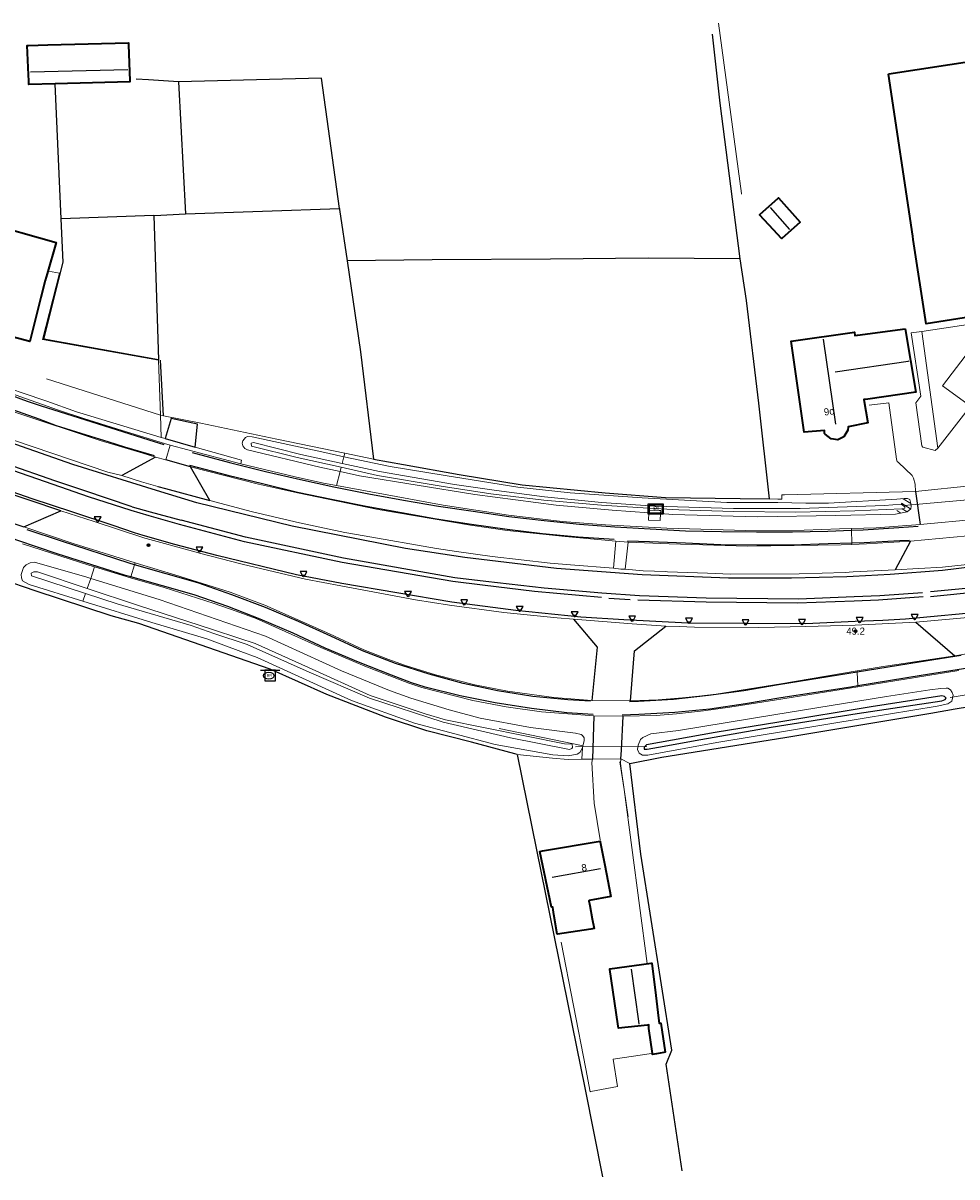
# Model space of a CAD drawing. Header units: metres. Extents: x 169249 to 194689, y 406250 to 412203.
# Tile 401 of 442: x 191792 to 191923, y 411693 to 411855. Entities that reach past the tile are written whole.
import ezdxf
from ezdxf.enums import TextEntityAlignment as Align

# ---------------------------------------------------------------- set-up
doc = ezdxf.new("R2010")
doc.units = ezdxf.units.M
doc.linetypes.add('BGT_NLCS_N264$0$AM-AS', pattern=[16, 10, -2, 2, -2])
doc.layers.get('0').update_dxf_attribs({"linetype": 'CONTINUOUS'})
for name, color, linetype, lineweight in [('BGT_NLCS_N264$0$B-WE-AM-AS_KUNSTWERK_DUIKER-GV', 252, 'BGT_NLCS_N264$0$AM-AS', 18), ('BGT_NLCS_N264$0$B-WE-IE-TERREINAFSCHEIDING_KUNSTMATIG_HEKWERK-G', 252, 'BGT_NLCS_N264$0$IE-TERREINAFSCHEIDING-KUNSTMATIG', 18), ('BGT_NLCS_N264$0$B-WE-IE-TERREINAFSCHEIDING_KUNSTMATIG_MUUR-G', 252, 'BGT_NLCS_N264$0$IE-TERREINAFSCHEIDING-KUNSTMATIG-DICHT', 18), ('BGT_NLCS_N264$0$B-WE-OG-TOPOGRAFIE_BEBOUWING-G', 252, 'CONTINUOUS', 35), ('BGT_NLCS_N264$0$B-WE-OG-TOPOGRAFIE_TERREIN_AGRARISCH-GV', 252, 'CONTINUOUS', 18), ('BGT_NLCS_N264$0$B-WE-OG-TOPOGRAFIE_TERREIN_ONBEGROEID-GV', 252, 'CONTINUOUS', 18), ('BGT_NLCS_N264$0$B-WE-OG-TOPOGRAFIE_WATER-GV', 252, 'CONTINUOUS', 18), ('BGT_NLCS_N264$0$B-WE-OG-TOPOGRAFIE_WEG_BERM-GV', 252, 'CONTINUOUS', 18), ('BGT_NLCS_N264$0$B-WE-OG-TOPOGRAFIE_WEG_RIJWEG-GV', 252, 'CONTINUOUS', 18), ('BGT_NLCS_N264$0$B-WE-OG-TOPOGRAFIE_WEG_RIJWIELPAD-GV', 252, 'CONTINUOUS', 18), ('BGT_NLCS_N264$0$B-WE-OG-TOPOGRAFIE_WEG_VERHARD-G', 252, 'CONTINUOUS', 18), ('BGT_NLCS_N264$0$B-WE-VW-VERKEERSTEKEN_BORD-S', 252, 'CONTINUOUS', 25), ('X-XX-AL-REFERENTIE-G', 7, 'CONTINUOUS', 18)]:
    doc.layers.add(name, color=color, linetype=linetype, lineweight=lineweight)
for name, color, linetype in [('BGT_NLCS_N264$0$B-WE-IE-MEUBILAIR_WEGMEUBILAIR-S', 252, 'CONTINUOUS'), ('BGT_NLCS_N264$0$B-WE-IE-TERREINAFSCHEIDING_KUNSTMATIG_HEKWERK_RASTER-G', 252, 'CONTINUOUS'), ('BGT_NLCS_N264$0$B-WE-KG-KADASTRAAL_NOK-G', 252, 'CONTINUOUS'), ('BGT_NLCS_N264$0$B-WE-KL-WATER_BRANDLEIDING_PUT-S', 252, 'CONTINUOUS'), ('BGT_NLCS_N264$0$B-WE-OG-TOPOGRAFIE_WATER_SLOOT-GV', 252, 'CONTINUOUS'), ('BGT_NLCS_N264$0$B-WE-OG-TOPOGRAFIE_WEG_INRIT-GV', 252, 'CONTINUOUS'), ('BGT_NLCS_N264$0$B-WE-VW-MARKERING-G', 252, 'CONTINUOUS'), ('BGT_NLCS_N264$0$Label_Nummeraanduidingreeks', 252, 'CONTINUOUS'), ('BGT_NLCS_N264$0$Label_Puntobject', 252, 'CONTINUOUS'), ('BGT_NLCS_N264$0$Taludsymbool_Oever', 252, 'CONTINUOUS')]:
    doc.layers.add(name, color=color, linetype=linetype)
doc.styles.add('BGT_NLCS_N264$0$NLCS-ISO', font='NLCS-ISO.ttf')
doc.styles.add('BGT_NLCS_N264$0$STANDARD', font='txt')
doc.linetypes.add('BGT_NLCS_N264$0$IE-TERREINAFSCHEIDING-KUNSTMATIG', pattern='A,4,[82,NLCS.SHX,S=0.75,R=90,X=0,Y=0],4,-2', length=10)
doc.linetypes.add('BGT_NLCS_N264$0$IE-TERREINAFSCHEIDING-KUNSTMATIG-DICHT', pattern='A,8,-1,[82,NLCS.SHX,S=0.75,R=90,X=0,Y=0],-1', length=10)

# ---------------------------------------------------------------- blocks, each defined once
blk = doc.blocks.new('BGT_NLCS_N264$0$SVW-VERKEERSTEKEN_BORD_ANWB-SO')
blk.add_line((-1.375, 0), (1.375, 0))
at = {"flags": 128}
blk.add_lwpolyline([(-0.75, 0), (-0.75, -1.5), (0.75, -1.5), (0.75, 0)], close=True, dxfattribs=at)
blk = doc.blocks.new('BGT_NLCS_N264$0$SRI-TERREINKAST-SO')
at = {"ltscale": 0.1}
h = blk.add_hatch(color=256, dxfattribs=at)
h.paths.add_polyline_path([(1.16, 0.64), (-1.01, 0.64), (-1.01, -0.71), (1.16, -0.71)])
h.paths.add_polyline_path([(1.01, 0.49), (-0.86, 0.49), (-0.86, -0.56), (1.01, -0.56)], flags=16)
at = {"flags": 128}
for points in [[(1.16, 0.64), (-1.01, 0.64), (-1.01, -0.71), (1.16, -0.71)], [(1.01, 0.49), (-0.86, 0.49), (-0.86, -0.56), (1.01, -0.56)]]:
    blk.add_lwpolyline(points, close=True, dxfattribs=at)
at = {"style": 'BGT_NLCS_N264$0$NLCS-ISO'}
blk.add_text('RI', height=0.6, dxfattribs=at).set_placement((-0.26, -0.29))
blk = doc.blocks.new('BGT_NLCS_N264$0$SIE-WEG_STRAATPOT_BRANDKRAAN-SO')
blk.add_ellipse((0, 0), major_axis=(-0.729, 0), ratio=0.685994)
at = {"style": 'BGT_NLCS_N264$0$NLCS-ISO'}
blk.add_text('BR', height=0.4, dxfattribs=at).set_placement((-0.3, -0.15))
blk = doc.blocks.new('BGT_NLCS_N264$0$SIE-WEG_SCHIJNWERPER-SO')
at = {"ltscale": 0.5, "flags": 128}
blk.add_lwpolyline([(-0.48, 0.61), (-0.21, 0.12), (0.21, 0.12), (0.48, 0.61)], close=True, dxfattribs=at)
at = {"ltscale": 0.5}
blk.add_circle((0, 0), 0.125, dxfattribs=at)
blk = doc.blocks.new('BGT_NLCS_N264$0$SIE-WEG_PAAL_ALGEMEEN_TYPE_02-SO')
at = {"ltscale": 0.5}
h = blk.add_hatch(color=256, dxfattribs=at)
h.paths.add_polyline_path([(0, 0), (0.1875, 0, 0.41421356), (0, 0.1875)])
h.paths.add_polyline_path([(0, -0.1875), (0, 0), (-0.1875, 0, 0.41421356)])
for p, q in [((-0.1875, 0), (0.1875, 0)), ((0, -0.1875), (0, 0.1875))]:
    blk.add_line(p, q, dxfattribs=at)
blk.add_circle((0, 0), 0.1875, dxfattribs=at)
blk = doc.blocks.new('BGT_NLCS_N264$0$BGT_NLCS_N264_ACAD_1_FMEBLOCK2')
at = {"layer": 'BGT_NLCS_N264$0$Taludsymbool_Oever', "color": 7, "lineweight": 18}
for p, q in [((0.96, -0.4, 12.39), (-0.32, 0.4, 12.39)), ((0.98, 0.33, 12.39), (-0.1, 1.01, 12.39)), ((-0.43, -1.01, 12.39), (-0.98, -0.66, 12.39)), ((0.46, -0.83, 12.39), (-0.24, -0.39, 12.39))]:
    blk.add_line(p, q, dxfattribs=at)
blk = doc.blocks.new('BGT_NLCS_N264$0$BGT_NLCS_N264_ACAD_1_FMEBLOCK9')
at = {"layer": 'BGT_NLCS_N264$0$Taludsymbool_Oever', "color": 7, "lineweight": 18}
blk.add_line((5.88, -1.21, 12.74), (-5.88, 1.21, 12.74), dxfattribs=at)
blk = doc.blocks.new('BGT_NLCS_N264')
at = {"layer": 'BGT_NLCS_N264$0$B-WE-AM-AS_KUNSTWERK_DUIKER-GV'}
for p, q in [((191915.32, 411787.3, 11.74), (191926.41, 411788.26, 11.75)), ((191931.62, 411761.94, 12), (191921.03, 411760.27, 11.97)), ((191879.19, 411753.47, 11.68), (191869, 411753.46, 11.67))]:
    blk.add_line(p, q, dxfattribs=at)
at = {"layer": 'BGT_NLCS_N264$0$B-WE-IE-TERREINAFSCHEIDING_KUNSTMATIG_HEKWERK-G'}
blk.add_line((191840.84, 411793.81, 12.51), (191836.81, 411794.65, 12.43), dxfattribs=at)
for points in [[(191892.48, 411830.99, 12.67), (191892.47, 411831.07, 12.67), (191889.26, 411854.97, 12.65)], [(191836.81, 411794.65, 12.43), (191827.27, 411796.62, 12.47), (191816.63, 411798.86, 12.43), (191811.36, 411799.86, 12.42)], [(191916.9, 411789.27, 12.47), (191898.51, 411788.78, 12.74), (191898.15, 411788.77, 12.75)]]:
    blk.add_polyline3d(points, dxfattribs=at)
at = {"layer": 'BGT_NLCS_N264$0$B-WE-IE-TERREINAFSCHEIDING_KUNSTMATIG_HEKWERK_RASTER-G'}
for p, q in [((191796.17, 411846.45, 12.19), (191796.17, 411846.47, 12.19)), ((191797.01, 411827.53, 12.28), (191796.17, 411846.45, 12.19)), ((191813.49, 411846.75, 12.28), (191814.46, 411828.19, 12.28)), ((191809.99, 411827.97, 12.22), (191797.01, 411827.53, 12.28)), ((191814.46, 411828.19, 12.28), (191836.05, 411828.95, 12.25)), ((191811.36, 411799.86, 12.42), (191810.94, 411807.67, 12.41)), ((191861, 411752.38, 12.66), (191860.65, 411752.47, 12.66)), ((191861, 411752.38, 12.66), (191861.01, 411752.36, 12.66))]:
    blk.add_line(p, q, dxfattribs=at)
for points in [[(191892.27, 411821.92, 12.41), (191889.46, 411843.73, 12.41), (191888.41, 411853.43, 12.41)], [(191813.49, 411846.75, 12.28), (191809.27, 411847, 12.22), (191807.55, 411847.1, 12.2)], [(191836.05, 411828.95, 12.25), (191833.56, 411847.22, 12.32), (191813.49, 411846.75, 12.28)], [(191809.99, 411827.97, 12.22), (191810.66, 411807.71, 12.3), (191794.57, 411810.64, 12.34), (191797.28, 411821.45, 12.31), (191797.01, 411827.53, 12.28)], [(191809.99, 411827.97, 12.22), (191810.12, 411827.97, 12.22), (191814.46, 411828.19, 12.28), (191814.46, 411828.19, 12.28)], [(191836.05, 411828.95, 12.25), (191836.07, 411828.81, 12.25), (191837.14, 411821.61, 12.34)], [(191892.27, 411821.92, 12.41), (191879.36, 411821.98, 12.41), (191865.69, 411821.84, 12.41), (191849.08, 411821.78, 12.41), (191837.14, 411821.61, 12.34)], [(191837.14, 411821.61, 12.34), (191839, 411808.83, 12.41), (191840.84, 411793.81, 12.51)], [(191896.4, 411788.24, 12.43), (191894.92, 411801.67, 12.42), (191893.16, 411816.07, 12.41), (191892.27, 411821.92, 12.41)], [(191860.65, 411752.47, 12.66), (191854.58, 411754.1, 12.62), (191848.32, 411755.69, 12.52), (191842.52, 411757.6, 12.59), (191834.28, 411760.78, 12.6), (191826.33, 411764.35, 12.59), (191807.9, 411770.76, 12.56), (191804.03, 411771.84, 12.6), (191793.35, 411775.32, 12.55), (191779.44, 411780.1, 12.5), (191762.09, 411786.45, 12.37), (191747.44, 411791.56, 12.25), (191733.22, 411796.6, 12.24), (191722.59, 411799.74, 12.19), (191713.39, 411802.18, 12.24), (191703.41, 411804.25, 12.25), (191692.54, 411806.23, 12.33), (191684.58, 411807.57, 12.31), (191667.86, 411809.84, 12.31), (191661.8, 411810.47, 12.32)], [(191840.84, 411793.81, 12.51), (191845.03, 411793.04, 12.48), (191852.87, 411791.64, 12.52), (191861.72, 411790.2, 12.51), (191873.33, 411789.08, 12.5), (191881.8, 411788.41, 12.51), (191892.29, 411788.29, 12.49), (191896.4, 411788.24, 12.43)], [(191876.82, 411751.09, 12.94), (191881.28, 411751.97, 12.72), (191898.56, 411754.74, 12.63), (191919.02, 411758.18, 12.62), (191922.45, 411758.78, 12.62), (191940.52, 411761.72, 12.66), (191958.25, 411764.41, 12.67), (191966.71, 411765.84, 12.71)], [(191861.01, 411752.36, 12.66), (191863.69, 411738.97, 12.75), (191870.52, 411705.36, 12.77), (191872.96, 411693.11, 12.76)], [(191884.17, 411693.98, 12.79), (191881.9, 411708.92, 12.91), (191882.72, 411710.88, 12.92), (191878.34, 411738.39, 12.94), (191876.82, 411751.09, 12.94)]]:
    blk.add_polyline3d(points, dxfattribs=at)
at = {"layer": 'BGT_NLCS_N264$0$B-WE-IE-TERREINAFSCHEIDING_KUNSTMATIG_MUUR-G'}
for p, q in [((191875.42, 411751.34, 12.65), (191875.99, 411747.45, 12.7)), ((191875.99, 411747.45, 12.7), (191876.55, 411743.64, 12.74))]:
    blk.add_line(p, q, dxfattribs=at)
at = {"layer": 'BGT_NLCS_N264$0$B-WE-KG-KADASTRAAL_NOK-G'}
for p, q in [((191792.69, 411848.11, 15.63), (191806.36, 411848.44, 15.62)), ((191896.49, 411829.09, 15.26), (191899.22, 411826.02, 15.3)), ((191903.92, 411810.64, 20.94), (191905.66, 411798.69, 20.9)), ((191872.7, 411736.33, 20.62), (191865.92, 411735.11, 20.6))]:
    blk.add_line(p, q, dxfattribs=at)
for points in [[(191905.64, 411806.06, 19.89), (191915.88, 411807.55, 19.98), (191916, 411807.57, 19.98)], [(191877.01, 411722.27, 18.2), (191878.01, 411714.97, 18.19), (191878.08, 411714.53, 18.19)]]:
    blk.add_polyline3d(points, dxfattribs=at)
at = {"layer": 'BGT_NLCS_N264$0$B-WE-OG-TOPOGRAFIE_BEBOUWING-G'}
for points in [[(191796.17, 411846.45, 14.48), (191792.49, 411846.35, 14.47), (191792.46, 411846.89, 14.47), (191792.42, 411847.72, 14.49), (191792.24, 411851.84, 14.55), (191792.42, 411851.84, 14.55)], [(191792.42, 411851.84, 14.55), (191795.12, 411851.91, 14.54), (191806.47, 411852.2, 14.5), (191806.48, 411851.91, 14.5), (191806.65, 411846.89, 14.52), (191806.66, 411846.72, 14.52), (191796.17, 411846.45, 14.48)], [(191913.1, 411847.82, 17.76), (191913.17, 411847.83, 17.76), (191942.82, 411852.39, 17.73), (191942.94, 411852.41, 17.73), (191947.62, 411822.3, 17.7), (191929.71, 411819.46, 20.63), (191929.82, 411818.89, 15.98), (191930.55, 411814.68, 16.01), (191918.4, 411812.8, 16.03), (191916.58, 411824.59, 16.03), (191916.54, 411825.1, 17.73), (191913.1, 411847.82, 17.76)], [(191786, 411827.07, 14.87), (191796.29, 411824.19, 14.94), (191795.04, 411819.81, 15.85), (191794.76, 411818.84, 16.05), (191794.15, 411816.46, 15.75), (191792.59, 411810.32, 14.97), (191786.92, 411811.81, 14.86)], [(191897.62, 411830.43, 14.59), (191897.65, 411830.45, 14.59), (191900.72, 411827.05, 14.59), (191898.12, 411824.74, 14.61), (191898.11, 411824.76, 14.61), (191896.96, 411825.97, 14.62), (191894.98, 411828.05, 14.63), (191895.04, 411828.1, 14.63), (191897.62, 411830.43, 14.59)], [(191915.46, 411812.09, 15.73), (191916.93, 411803.19, 15.72), (191910.18, 411802.21, 15.72), (191909.65, 411802.17, 16.52), (191910.18, 411798.9, 16.44), (191907.44, 411798.34, 17.33), (191907.4, 411797.88, 15.75), (191906.83, 411796.95, 15.64), (191906.01, 411796.49, 15.64), (191905.05, 411796.64, 15.64), (191904.23, 411797.31, 15.64), (191904.12, 411797.4, 15.64), (191904.11, 411797.82, 17.88), (191901.29, 411797.57, 16.42), (191899.44, 411810.33, 16.41), (191908.31, 411811.63, 16.42), (191908.4, 411811.12, 16.38), (191908.75, 411811.17, 15.78), (191915.46, 411812.09, 15.73)], [(191871.35, 411727.88, 16.54), (191866.66, 411727.15, 16.56), (191866.61, 411727.14, 16.56), (191866.15, 411729.9, 16.56), (191866.04, 411730.58, 16.56), (191865.98, 411730.97, 17.67), (191865.96, 411730.96, 17.67), (191865.82, 411730.94, 17.66), (191864.18, 411738.77, 17.09), (191864.56, 411738.83, 17.1), (191872.64, 411740.23, 17.24), (191872.66, 411740.12, 17.25), (191873.28, 411736.85, 17.43), (191874.12, 411732.44, 17.68), (191871.1, 411731.86, 17.31), (191871.06, 411731.85, 17.3), (191871.17, 411731.16, 16.52), (191871.54, 411729.29, 16.53), (191871.81, 411727.95, 16.54), (191871.35, 411727.88, 16.54)], [(191879.97, 411710.43, 15.46), (191879.48, 411713.92, 15.44), (191879.46, 411714.43, 16.88), (191879.3, 411714.41, 16.83), (191875.21, 411713.97, 15.67), (191875.13, 411714.57, 15.67), (191874.01, 411722.21, 15.73), (191873.99, 411722.31, 15.73), (191879.82, 411723.09, 15.74), (191879.9, 411723.1, 15.74), (191880.45, 411718.56, 15.61), (191880.83, 411715.37, 15.53), (191880.92, 411714.66, 15.51), (191880.92, 411714.66, 15.02)], [(191880.92, 411714.66, 15.02), (191880.99, 411714.67, 15.02), (191881.15, 411714.68, 15.02), (191881.77, 411710.59, 14.96), (191881.56, 411710.56, 15.02), (191880.54, 411710.37, 15.3), (191879.99, 411710.27, 15.46), (191879.99, 411710.29, 15.46), (191879.97, 411710.43, 15.46)]]:
    blk.add_polyline3d(points, dxfattribs=at)
at = {"layer": 'BGT_NLCS_N264$0$B-WE-OG-TOPOGRAFIE_TERREIN_AGRARISCH-GV'}
for p, q in [((191810.95, 411799.99, 12.37), (191811.36, 411799.86, 12.42)), ((191861.01, 411752.36, 0.49), (191860.65, 411752.47, 12.66)), ((191876.82, 411751.09, 12.94), (191875.54, 411751.75, 12.71))]:
    blk.add_line(p, q, dxfattribs=at)
blk.add_polyline3d([(191896.4, 411788.24, 12.43), (191897.58, 411788.2, 12.47), (191898.14, 411788.19, 12.47), (191898.15, 411788.77, 12.75)], dxfattribs=at)
at = {"layer": 'BGT_NLCS_N264$0$B-WE-OG-TOPOGRAFIE_TERREIN_ONBEGROEID-GV', "linetype": 'Continuous'}
for p, q in [((191794.95, 411805.06, 12.38), (191810.95, 411799.99, 12.37)), ((191916.9, 411789.27, 12.47), (191924.98, 411790.12, 12.33)), ((191871.55, 411751.71, 12.7), (191870.09, 411751.7, 12.71)), ((191875.54, 411751.75, 12.71), (191871.55, 411751.71, 12.7))]:
    blk.add_line(p, q, dxfattribs=at)
blk.add_polyline3d([(191870.09, 411751.7, 12.71), (191868.17, 411751.68, 12.72), (191865.96, 411751.84, 12.71), (191861, 411752.38, 12.66)], dxfattribs=at)
at = {"layer": 'BGT_NLCS_N264$0$B-WE-OG-TOPOGRAFIE_WATER-GV'}
for p, q in [((191836.43, 411793.19, 11.66), (191836.68, 411794.14, 12.43)), ((191836.14, 411792.06, 12.41), (191836.29, 411792.65, 11.64)), ((191800.68, 411775.65, 11.56), (191801.16, 411777.06, 12.48)), ((191800.07, 411773.89, 12.54), (191800.44, 411774.95, 11.54))]:
    blk.add_line(p, q, dxfattribs=at)
for points in [[(191836.68, 411794.14, 12.43), (191833.6, 411794.8, 12.42), (191823.82, 411796.93, 12.42), (191823.17, 411796.96, 12.41), (191822.89, 411796.84, 12.41), (191822.49, 411796.38, 12.41), (191822.43, 411796.05, 12.41), (191822.49, 411795.65, 12.41), (191822.78, 411795.27, 12.41), (191823.17, 411795.1, 12.41), (191833.31, 411792.68, 12.41), (191836.14, 411792.06, 12.41)], [(191836.29, 411792.65, 11.64), (191830.13, 411794.01, 11.66), (191823.7, 411795.6, 11.82), (191823.68, 411796.06, 11.82), (191824.02, 411796.12, 11.82), (191830.64, 411794.45, 11.68), (191836.43, 411793.19, 11.66)], [(191881.11, 411786.16, 12.26), (191882.82, 411786.03, 12.4), (191894.7, 411785.72, 12.39), (191905.69, 411785.89, 12.37), (191914.1, 411786.09, 12.36), (191915.7, 411786.41, 12.38), (191916.22, 411786.84, 12.39), (191916.29, 411787.2, 12.39), (191916.21, 411787.74, 12.4), (191916.1, 411788.13, 12.4), (191915.79, 411788.27, 12.39), (191915.28, 411788.26, 12.4), (191914.25, 411788.18, 12.42), (191904.68, 411787.64, 12.43), (191901.52, 411787.63, 12.47), (191897.58, 411787.7, 12.47), (191890.44, 411787.73, 12.47), (191878.56, 411788.36, 12.46), (191868.44, 411789.09, 12.46), (191861.08, 411789.87, 12.46), (191850.88, 411791.52, 12.45), (191843.17, 411792.76, 12.45), (191836.68, 411794.14, 12.43)], [(191836.14, 411792.06, 12.41), (191838.89, 411791.45, 12.41), (191855.07, 411788.83, 12.4), (191866.48, 411787.35, 12.36), (191874.31, 411786.66, 12.26), (191879.47, 411786.28, 12.22)], [(191836.43, 411793.19, 11.66), (191841.7, 411792.05, 11.64), (191852.22, 411790.25, 11.61), (191858.1, 411789.39, 11.59), (191864.83, 411788.51, 11.61), (191872.81, 411787.7, 11.63), (191880.37, 411787.22, 11.7), (191891.33, 411786.87, 11.67), (191900.7, 411786.86, 11.71), (191912.56, 411787.29, 11.81), (191914.86, 411787.47, 11.81), (191915.39, 411787.09, 11.81), (191915.38, 411786.92, 11.81), (191914.98, 411786.85, 11.81), (191908.36, 411786.56, 11.79), (191900.03, 411786.38, 11.75), (191891.41, 411786.43, 11.71), (191883.7, 411786.67, 11.71), (191878.7, 411786.98, 11.71), (191872.85, 411787.33, 11.68), (191864.72, 411788.03, 11.62), (191857.31, 411788.94, 11.62), (191850.35, 411790.03, 11.62), (191841.4, 411791.52, 11.62), (191836.29, 411792.65, 11.64)], [(191879.47, 411786.28, 12.22), (191879.47, 411786.61, 12.2), (191879.6, 411786.64, 12.19), (191880.93, 411786.6, 12.26), (191881.14, 411786.6, 12.26), (191881.11, 411786.16, 12.26)], [(191793.25, 411779.34, 12.54), (191792.64, 411779.26, 12.53), (191792.11, 411778.97, 12.53), (191791.71, 411778.61, 12.53), (191791.39, 411777.6, 12.52), (191791.44, 411777.15, 12.52), (191791.59, 411776.75, 12.52), (191792.53, 411776.23, 12.54), (191800.07, 411773.89, 12.54)], [(191801.16, 411777.06, 12.48), (191800.59, 411777.23, 12.48), (191793.25, 411779.34, 12.54)], [(191800.44, 411774.95, 11.54), (191792.85, 411777.44, 11.57), (191792.81, 411777.81, 11.57), (191793.19, 411778, 11.58), (191793.69, 411777.99, 11.57), (191800.68, 411775.65, 11.56)], [(191800.68, 411775.65, 11.56), (191807.7, 411773.3, 11.55), (191818.23, 411769.92, 11.54), (191821.94, 411768.7, 11.51), (191824.25, 411767.95, 11.51), (191831.71, 411764.59, 11.46), (191840.35, 411760.66, 11.54), (191848.08, 411758.07, 11.52), (191850.92, 411757.22, 11.52), (191867.64, 411753.86, 11.63), (191868.7, 411753.82, 11.64), (191868.78, 411753.33, 11.64), (191868.67, 411753.2, 11.64), (191868.34, 411753.07, 11.64), (191860.04, 411754.7, 11.64), (191850.62, 411756.88, 11.59), (191840.27, 411760.28, 11.54), (191831.81, 411763.92, 11.54), (191823.12, 411767.8, 11.54), (191818.41, 411769.32, 11.54), (191815.26, 411770.44, 11.53), (191804.86, 411773.5, 11.53), (191800.44, 411774.95, 11.54)], [(191870.18, 411753.31, 12.74), (191870.28, 411753.76, 12.74), (191870.38, 411754.29, 12.72), (191870.39, 411754.7, 12.69), (191870.17, 411755.03, 12.65), (191870, 411755.16, 12.58), (191869.16, 411755.37, 12.54), (191862.88, 411756.16, 12.47), (191855.8, 411757.48, 12.49), (191851.45, 411758.64, 12.47), (191846.06, 411760.26, 12.46), (191843.08, 411761.36, 12.48), (191836.34, 411764.09, 12.48), (191825.67, 411768.95, 12.55), (191810.74, 411774.12, 12.52), (191801.16, 411777.06, 12.48)], [(191800.07, 411773.89, 12.54), (191809.72, 411770.89, 12.53), (191817.45, 411768.61, 12.55), (191822.23, 411766.81, 12.56), (191824.52, 411765.95, 12.57), (191837.77, 411759.92, 12.52), (191846.57, 411756.76, 12.55), (191857.89, 411753.79, 12.65), (191866.02, 411752.33, 12.71), (191868.15, 411752.19, 12.72), (191869.43, 411752.4, 12.73), (191869.79, 411752.66, 12.74), (191870.18, 411753.31, 12.74)], [(191909.7, 411757.45, 12.5), (191919.93, 411759.14, 12.55), (191921.43, 411759.49, 12.55), (191921.97, 411759.85, 12.55), (191922.18, 411760.68, 12.53), (191922.06, 411761.05, 12.51), (191921.78, 411761.45, 12.52), (191921.43, 411761.65, 12.51), (191921.18, 411761.69, 12.51), (191920.43, 411761.6, 12.51), (191918.88, 411761.43, 12.5), (191912.82, 411760.52, 12.45), (191897.02, 411757.95, 12.5), (191883.64, 411755.71, 12.46), (191879.77, 411755.26, 12.5), (191878.65, 411754.76, 12.59), (191878.29, 411754.46, 12.64), (191877.98, 411753.69, 12.64), (191877.89, 411753.07, 12.64), (191878.11, 411752.54, 12.64), (191878.58, 411752.26, 12.63), (191879.35, 411752.28, 12.58), (191889.03, 411754.05, 12.47), (191909.7, 411757.45, 12.5)]]:
    blk.add_polyline3d(points, dxfattribs=at)
at = {"layer": 'BGT_NLCS_N264$0$B-WE-OG-TOPOGRAFIE_WATER_SLOOT-GV'}
blk.add_polyline3d([(191879.25, 411753.09, 11.73), (191880.85, 411753.41, 11.67), (191886.76, 411754.47, 11.63), (191896.64, 411756.18, 11.65), (191908.7, 411758.11, 11.7), (191920.61, 411759.9, 11.76), (191921.04, 411760.08, 11.76), (191921.2, 411760.25, 11.76), (191920.96, 411760.51, 11.74), (191920.59, 411760.6, 11.71), (191910.67, 411759.04, 11.66), (191897.71, 411756.89, 11.67), (191888.76, 411755.43, 11.69), (191879.16, 411753.7, 11.73), (191878.81, 411753.38, 11.73), (191878.84, 411753.13, 11.73), (191879.25, 411753.09, 11.73)], dxfattribs=at)
at = {"layer": 'BGT_NLCS_N264$0$B-WE-OG-TOPOGRAFIE_WEG_BERM-GV'}
for p, q in [((191811.06, 411796.82, 12.38), (191810.95, 411799.99, 12.37)), ((191836.68, 411794.14, 12.43), (191836.81, 411794.65, 12.43)), ((191835.63, 411790.11, 12.43), (191836.14, 411792.06, 12.41)), ((191801.71, 411778.68, 12.51), (191801.16, 411777.06, 12.48)), ((191870.18, 411753.31, 12.74), (191870.09, 411751.7, 12.71))]:
    blk.add_line(p, q, dxfattribs=at)
blk.add_polyline3d([(191881.11, 411786.16, 12.26), (191881.05, 411785.17, 12.27), (191879.44, 411785.23, 12.28), (191879.47, 411786.28, 12.22)], dxfattribs=at)
at = {"layer": 'BGT_NLCS_N264$0$B-WE-OG-TOPOGRAFIE_WEG_INRIT-GV'}
for p, q in [((191811.59, 411796.68, 12.39), (191815.8, 411795.5, 12.42)), ((191810.26, 411794.07, 12.37), (191805.5, 411791.48, 12.63)), ((191815.16, 411792.72, 12.41), (191811.68, 411793.68, 12.38)), ((191817.86, 411787.99, 12.57), (191815.16, 411792.72, 12.41)), ((191796.97, 411786.56, 12.74), (191786.02, 411790.23, 12.68)), ((191916.9, 411789.27, 12.47), (191917.55, 411784.63, 12.34)), ((191787.51, 411785.68, 12.55), (191791.76, 411784.28, 12.53)), ((191791.76, 411784.28, 12.53), (191796.97, 411786.56, 12.74)), ((191916.21, 411782.29, 12.37), (191914.03, 411778.26, 12.52)), ((191916.93, 411770.93, 12.68), (191922.43, 411766.2, 12.47)), ((191871.75, 411757.77, 12.46), (191871.55, 411751.71, 12.7))]:
    blk.add_line(p, q, dxfattribs=at)
for points in [[(191815.8, 411795.5, 12.42), (191816.12, 411798.69, 12.32), (191812.43, 411799.51, 12.33), (191811.59, 411796.68, 12.39)], [(191810.58, 411789.98, 12.67), (191811.64, 411789.68, 12.67), (191817.86, 411787.99, 12.57)], [(191868.91, 411771.35, 12.74), (191872.22, 411767.4, 12.7), (191872.05, 411765.56, 12.67), (191871.49, 411759.95, 12.5)], [(191876.89, 411759.89, 12.47), (191877.31, 411765.2, 12.66), (191877.45, 411766.93, 12.69), (191881.86, 411770.37, 12.76)], [(191875.54, 411751.75, 12.71), (191875.64, 411752.95, 12.69), (191875.89, 411757.74, 12.46)]]:
    blk.add_polyline3d(points, dxfattribs=at)
at = {"layer": 'BGT_NLCS_N264$0$B-WE-OG-TOPOGRAFIE_WEG_RIJWEG-GV'}
for points in [[(191805.5, 411791.48, 12.63), (191803.56, 411791.99, 12.7), (191790.45, 411796.43, 12.66), (191787.62, 411797.37, 12.7), (191775.87, 411801.5, 12.71), (191772.86, 411802.58, 12.68), (191771.43, 411803.08, 12.68), (191768.98, 411803.98, 12.68)], [(191810.58, 411789.98, 12.67), (191808.3, 411790.62, 12.68), (191805.5, 411791.48, 12.63)], [(191874.53, 411778.49, 12.63), (191868.46, 411778.99, 12.62), (191865.64, 411779.22, 12.62), (191857.48, 411780.13, 12.62), (191852.5, 411780.82, 12.63), (191849.69, 411781.25, 12.66), (191839.53, 411783.03, 12.62), (191836.8, 411783.53, 12.63), (191830.47, 411784.88, 12.57), (191823.86, 411786.39, 12.63), (191817.86, 411787.99, 12.57)], [(191796.97, 411786.56, 12.74), (191801.66, 411785.04, 12.73), (191808.31, 411782.83, 12.76), (191808.44, 411782.79, 12.76), (191815.94, 411780.77, 12.75), (191816.43, 411780.63, 12.77), (191822.41, 411779.08, 12.76), (191831.31, 411776.94, 12.75), (191836.23, 411776.04, 12.76), (191846.72, 411774.07, 12.77), (191851.52, 411773.33, 12.77), (191859.13, 411772.3, 12.77), (191866.59, 411771.55, 12.78), (191868.91, 411771.35, 12.74)], [(191930.23, 411779.67, 12.54), (191920.66, 411778.65, 12.58), (191914.03, 411778.26, 12.52)], [(191876.14, 411778.35, 12.57), (191875.54, 411778.37, 12.61), (191874.53, 411778.49, 12.63)], [(191914.03, 411778.26, 12.52), (191908.14, 411777.97, 12.53), (191907, 411777.91, 12.53), (191900.56, 411777.71, 12.6), (191890.95, 411777.66, 12.61), (191887.69, 411777.79, 12.59), (191882.1, 411778.01, 12.63), (191881.86, 411778.02, 12.63), (191878.7, 411778.15, 12.6), (191876.14, 411778.35, 12.57)], [(191868.91, 411771.35, 12.74), (191877.15, 411770.71, 12.78), (191881.86, 411770.37, 12.76)], [(191881.86, 411770.37, 12.76), (191883.72, 411770.31, 12.75), (191885.86, 411770.24, 12.74), (191894.89, 411770.16, 12.73), (191901.48, 411770.31, 12.71), (191908.43, 411770.5, 12.73), (191916.93, 411770.93, 12.68)], [(191916.93, 411770.93, 12.68), (191922.67, 411771.43, 12.73), (191931.44, 411772.23, 12.75)]]:
    blk.add_polyline3d(points, dxfattribs=at)
at = {"layer": 'BGT_NLCS_N264$0$B-WE-OG-TOPOGRAFIE_WEG_RIJWIELPAD-GV'}
for p, q in [((191811.59, 411796.68, 12.39), (191811.06, 411796.82, 12.38)), ((191811.68, 411793.68, 12.38), (191812.31, 411795.76, 12.42)), ((191822.22, 411793.16, 12.43), (191812.31, 411795.76, 12.42)), ((191810.26, 411794.07, 12.37), (191811.68, 411793.68, 12.38)), ((191925.53, 411785.36, 12.34), (191917.55, 411784.63, 12.34)), ((191907.89, 411784.06, 12.32), (191907.9, 411783.83, 12.33)), ((191907.9, 411783.83, 12.33), (191907.97, 411782.07, 12.37)), ((191874.82, 411782.3, 12.44), (191874.53, 411778.49, 12.63)), ((191874.82, 411782.3, 12.44), (191876.56, 411782.17, 12.44)), ((191876.14, 411778.35, 12.57), (191876.56, 411782.17, 12.44)), ((191907.97, 411782.07, 12.37), (191907.98, 411781.83, 12.37)), ((191916.21, 411782.29, 12.37), (191926.53, 411783.25, 12.38)), ((191807.3, 411778.98, 12.53), (191806.79, 411777.27, 12.52)), ((191807.38, 411779.24, 12.53), (191807.3, 411778.98, 12.53)), ((191801.71, 411778.68, 12.51), (191806.76, 411777.17, 12.52)), ((191806.79, 411777.27, 12.52), (191806.76, 411777.17, 12.52)), ((191926.98, 411766.98, 12.47), (191922.43, 411766.2, 12.47)), ((191908.69, 411764.08, 12.53), (191908.7, 411763.9, 12.53)), ((191908.7, 411763.9, 12.53), (191908.78, 411761.98, 12.52)), ((191908.78, 411761.98, 12.52), (191908.78, 411761.86, 12.52)), ((191876.89, 411759.89, 12.47), (191871.49, 411759.95, 12.5)), ((191871.75, 411757.77, 12.46), (191875.89, 411757.74, 12.46))]:
    blk.add_line(p, q, dxfattribs=at)
for points in [[(191812.31, 411795.76, 12.42), (191811.52, 411795.97, 12.41), (191805.58, 411797.82, 12.39), (191800.2, 411799.5, 12.39), (191796.48, 411800.73, 12.39), (191784.69, 411804.88, 12.47), (191776.34, 411807.81, 12.45), (191769.43, 411810.27, 12.52), (191763.85, 411812.27, 12.52), (191757.5, 411814.5, 12.53), (191755.27, 411815.26, 12.54), (191750.63, 411816.81, 12.56), (191746.03, 411818.36, 12.56), (191742.58, 411819.4, 12.55), (191734.84, 411821.7, 12.53), (191730.43, 411822.96, 12.54), (191727.82, 411823.69, 12.54), (191719.59, 411825.88, 12.6), (191716.84, 411826.5, 12.58)], [(191766.9, 411808.82, 12.52), (191770.15, 411807.59, 12.5), (191774.15, 411806.19, 12.48), (191781.64, 411803.58, 12.46), (191790.63, 411800.34, 12.45), (191802.48, 411796.42, 12.44), (191808.47, 411794.62, 12.4), (191810.26, 411794.07, 12.37)], [(191811.06, 411796.82, 12.38), (191805.82, 411798.41, 12.43), (191799.16, 411800.45, 12.34), (191794.98, 411801.93, 12.36), (191791.52, 411803.1, 12.37), (191787.4, 411804.52, 12.41), (191784.79, 411805.48, 12.46)], [(191822.22, 411793.16, 12.43), (191822.3, 411793.66, 12.36), (191815.8, 411795.5, 12.42)], [(191815.16, 411792.72, 12.41), (191824.71, 411790.29, 12.45), (191830.19, 411789.06, 12.47), (191841.51, 411786.74, 12.48), (191854.46, 411784.54, 12.46), (191859.61, 411783.78, 12.45), (191864.6, 411783.25, 12.42), (191867.71, 411782.96, 12.47), (191868.74, 411782.87, 12.48), (191874.82, 411782.3, 12.44)], [(191835.63, 411790.11, 12.43), (191833.82, 411790.45, 12.42), (191829.83, 411791.33, 12.43), (191822.22, 411793.16, 12.43)], [(191907.89, 411784.06, 12.32), (191906.24, 411784.01, 12.33), (191901.27, 411783.84, 12.31), (191893.07, 411783.78, 12.34), (191881.99, 411784.11, 12.45), (191873.4, 411784.57, 12.46), (191867.3, 411785.07, 12.45), (191859.78, 411785.96, 12.45), (191850.63, 411787.32, 12.47), (191835.63, 411790.11, 12.43)], [(191807.38, 411779.24, 12.53), (191798.69, 411781.95, 12.58), (191791.76, 411784.28, 12.53)], [(191917.55, 411784.63, 12.34), (191911.37, 411784.16, 12.32), (191907.89, 411784.06, 12.32)], [(191876.56, 411782.17, 12.44), (191882.34, 411781.93, 12.47), (191893.33, 411781.6, 12.39), (191906.45, 411781.78, 12.38), (191907.98, 411781.83, 12.37)], [(191907.98, 411781.83, 12.37), (191910.02, 411781.9, 12.36), (191916.21, 411782.29, 12.37)], [(191791.57, 411781.91, 12.49), (191800.88, 411778.93, 12.51), (191801.71, 411778.68, 12.51)], [(191871.49, 411759.95, 12.5), (191866.13, 411760.35, 12.56), (191859.63, 411761.23, 12.56), (191855.05, 411762.16, 12.56), (191849.52, 411763.52, 12.56), (191845.34, 411764.83, 12.56), (191842.84, 411765.75, 12.57), (191839.49, 411767.04, 12.56), (191834.66, 411769.29, 12.59), (191825.6, 411773.31, 12.58), (191820.71, 411775.16, 12.58), (191812.98, 411777.58, 12.55), (191808.13, 411779, 12.52), (191807.38, 411779.24, 12.53)], [(191806.76, 411777.17, 12.52), (191811.45, 411775.77, 12.53), (191818.49, 411773.57, 12.51), (191821.55, 411772.48, 12.57), (191824.39, 411771.42, 12.53), (191833.46, 411767.38, 12.58), (191839.61, 411764.77, 12.56), (191845.81, 411762.38, 12.51), (191847.61, 411761.76, 12.52), (191854.77, 411759.96, 12.49), (191859.44, 411759.07, 12.5), (191864.41, 411758.34, 12.53), (191871.75, 411757.77, 12.46)], [(191922.43, 411766.2, 12.47), (191912.08, 411764.65, 12.53), (191908.69, 411764.08, 12.53)], [(191908.69, 411764.08, 12.53), (191898, 411762.28, 12.45), (191888.94, 411760.85, 12.49), (191886.51, 411760.53, 12.45), (191884.21, 411760.3, 12.48), (191880.76, 411760.05, 12.46), (191876.89, 411759.89, 12.47)], [(191908.78, 411761.86, 12.52), (191913.98, 411762.7, 12.52), (191922.98, 411764.17, 12.51)], [(191875.89, 411757.74, 12.46), (191880.48, 411757.85, 12.56), (191883.34, 411758.09, 12.47), (191887.14, 411758.49, 12.46), (191890.86, 411758.99, 12.46), (191897.09, 411759.98, 12.44), (191908.78, 411761.86, 12.52)]]:
    blk.add_polyline3d(points, dxfattribs=at)
at = {"layer": 'BGT_NLCS_N264$0$B-WE-OG-TOPOGRAFIE_WEG_VERHARD-G'}
for p, q in [((191917.77, 411811.7, 12.95), (191920.01, 411795.35, 12.72)), ((191879.24, 411723.03, 12.84), (191875.99, 411747.45, 12.73)), ((191879.97, 411710.43, 12.93), (191880.08, 411710.45, 12.94))]:
    blk.add_line(p, q, dxfattribs=at)
for points in [[(191810.95, 411799.99, 12.37), (191810.68, 411807.68, 12.35), (191794.41, 411810.59, 12.41), (191796.77, 411819.87, 12.42), (191795.21, 411820.16, 12.42)], [(191920.01, 411795.35, 12.72), (191924.59, 411801.23, 12.75), (191920.7, 411804.08, 12.84), (191925.23, 411810, 12.89), (191927.53, 411808.47, 12.9), (191930.54, 411812.68, 12.89), (191930.47, 411813.62, 12.89), (191917.77, 411811.7, 12.95)], [(191920.01, 411795.35, 12.72), (191919.64, 411795.02, 12.73), (191917.94, 411795.47, 12.81), (191917.77, 411795.68, 12.81), (191916.94, 411801.72, 13.12), (191917.63, 411802.61, 13.11), (191916.28, 411811.51, 13.07), (191917.77, 411811.7, 12.95)], [(191910.39, 411801.35, 13.13), (191913.17, 411801.7, 13.11), (191914.24, 411793.79, 12.75), (191914.33, 411793.47, 12.75), (191914.52, 411793.33, 12.75), (191916.42, 411791.49, 12.57), (191916.62, 411791.11, 12.57), (191916.86, 411790.29, 12.55), (191916.9, 411789.27, 12.47)], [(191871.55, 411751.71, 12.7), (191871.47, 411751.23, 12.72), (191871.82, 411745.55, 12.8), (191872.65, 411740.38, 12.87)], [(191875.99, 411747.45, 12.73), (191875.65, 411750.04, 12.72), (191875.49, 411751.17, 12.71), (191875.54, 411751.75, 12.71)], [(191867.18, 411726.05, 12.84), (191870.62, 411708.25, 12.84), (191871.24, 411705.05, 12.84), (191871.33, 411705.07, 12.84), (191875.06, 411705.81, 12.77), (191874.49, 411709.62, 12.79), (191879.86, 411710.41, 12.93), (191879.97, 411710.43, 12.93)]]:
    blk.add_polyline3d(points, dxfattribs=at)
at = {"layer": 'BGT_NLCS_N264$0$B-WE-VW-MARKERING-G', "linetype": 'Continuous'}
for p, q in [((191795.88, 411790.25, 12.76), (191789.13, 411792.59, 12.76)), ((191796.12, 411790.77, 12.76), (191789.42, 411793.08, 12.75)), ((191925.92, 411775.85, 12.66), (191918.98, 411775.17, 12.66)), ((191878.14, 411774.64, 12.68), (191872.88, 411775, 12.7)), ((191873.84, 411774.31, 12.7), (191876.84, 411774.11, 12.7)), ((191925.97, 411775.19, 12.66), (191918.99, 411774.48, 12.68))]:
    blk.add_line(p, q, dxfattribs=at)
for points in [[(192035.5, 411795.1, 12.76), (192025.51, 411793.52, 12.76), (191989.6, 411787.93, 12.7), (191965.63, 411784.29, 12.66), (191941.71, 411780.77, 12.61), (191920.68, 411778.19, 12.61), (191913.33, 411777.62, 12.62), (191908.16, 411777.33, 12.62), (191907.24, 411777.28, 12.62), (191899.48, 411777.08, 12.61), (191890.66, 411777.11, 12.61), (191878.55, 411777.57, 12.63), (191866.52, 411778.46, 12.67), (191853.65, 411780.02, 12.67), (191845.33, 411781.28, 12.66), (191829.42, 411784.38, 12.66), (191816.06, 411787.67, 12.71), (191810.41, 411789.41, 12.72), (191798.65, 411793.04, 12.74), (191784.34, 411798.04, 12.77)], [(192036.49, 411788.74, 12.71), (192002.51, 411783.47, 12.68), (191981.58, 411780.26, 12.67), (191960.67, 411776.99, 12.61), (191927.53, 411772.45, 12.71), (191915.49, 411771.33, 12.71), (191912.31, 411771.16, 12.7), (191908.42, 411771, 12.7), (191901.48, 411770.7, 12.71), (191884.95, 411770.81, 12.73), (191875.97, 411771.26, 12.76), (191869.93, 411771.64, 12.75), (191860.83, 411772.56, 12.75), (191851.82, 411773.74, 12.76), (191836.38, 411776.33, 12.76), (191830.05, 411777.56, 12.77), (191818.86, 411780.3, 12.77), (191812.98, 411781.84, 12.75), (191808.53, 411783.1, 12.75), (191807.32, 411783.45, 12.74), (191804.31, 411784.49, 12.74), (191798.49, 411786.4, 12.75), (191792.92, 411788.24, 12.74), (191787.27, 411790.21, 12.74)], [(191806.99, 411787.13, 12.74), (191809.52, 411786.42, 12.74), (191813.86, 411785.22, 12.74)], [(191813.61, 411784.62, 12.72), (191809.35, 411785.86, 12.73), (191806.81, 411786.59, 12.73)]]:
    blk.add_polyline3d(points, dxfattribs=at)
at = {"layer": 'BGT_NLCS_N264$0$B-WE-VW-MARKERING-G'}
for points in [[(191766.45, 411811.16, 12.46), (191768.72, 411810.35, 12.48), (191778.12, 411807.01, 12.44), (191782.85, 411805.35, 12.44), (191787.53, 411803.64, 12.43), (191792.22, 411801.95, 12.42), (191794.05, 411801.34, 12.43), (191809.3, 411796.49, 12.41), (191811.41, 411795.86, 12.41)], [(191766.75, 411809.08, 12.51), (191768.09, 411808.59, 12.5), (191777.5, 411805.21, 12.49), (191782.21, 411803.57, 12.48), (191786.93, 411801.9, 12.46), (191791.61, 411800.26, 12.46), (191793.88, 411799.43, 12.46), (191796.32, 411798.54, 12.47), (191801.12, 411797.03, 12.44), (191803.56, 411796.26, 12.45), (191805.91, 411795.54, 12.45), (191810.06, 411794.31, 12.46)], [(191806.79, 411777.27, 12.54), (191806.04, 411777.48, 12.54), (191796.45, 411780.51, 12.49), (191790.94, 411782.39, 12.48), (191787.03, 411783.74, 12.48), (191781.54, 411785.66, 12.45), (191772.06, 411789, 12.47), (191762.67, 411792.39, 12.48), (191758, 411794.08, 12.47), (191753.24, 411795.74, 12.49), (191743.8, 411798.88, 12.5), (191734.28, 411801.88, 12.52), (191724.74, 411804.61, 12.49), (191715.08, 411807.11, 12.5), (191712.01, 411807.85, 12.5)], [(191815.39, 411794.75, 12.4), (191820.84, 411793.27, 12.41), (191825.68, 411792.07, 12.4), (191830.58, 411790.94, 12.43), (191835.29, 411789.9, 12.41), (191840.17, 411788.95, 12.41), (191845.05, 411788.06, 12.41), (191849.97, 411787.18, 12.39), (191854.82, 411786.48, 12.39), (191859.84, 411785.77, 12.39), (191864.79, 411785.21, 12.39), (191869.75, 411784.69, 12.37), (191874.68, 411784.29, 12.38), (191876.39, 411784.19, 12.38), (191879.68, 411784.04, 12.38), (191884.61, 411783.75, 12.38), (191889.66, 411783.64, 12.37), (191894.6, 411783.62, 12.36), (191899.65, 411783.62, 12.37), (191904.61, 411783.7, 12.37), (191907.9, 411783.83, 12.37)], [(191815, 411792.96, 12.44), (191820.4, 411791.57, 12.45), (191825.27, 411790.39, 12.44), (191830.16, 411789.18, 12.46), (191834.94, 411788.17, 12.45), (191839.82, 411787.22, 12.45), (191844.78, 411786.29, 12.44), (191849.67, 411785.41, 12.44), (191854.61, 411784.66, 12.44), (191859.58, 411783.97, 12.43), (191864.55, 411783.35, 12.43), (191869.56, 411782.9, 12.43), (191874.63, 411782.55, 12.42)], [(191806.81, 411786.59, 12.73), (191800.85, 411788.52, 12.74), (191795.88, 411790.25, 12.76)], [(191806.99, 411787.13, 12.74), (191800.21, 411789.4, 12.75), (191796.12, 411790.77, 12.76)], [(191807.3, 411778.98, 12.55), (191806.53, 411779.2, 12.55), (191797.05, 411782.28, 12.53), (191792.25, 411783.87, 12.53)], [(191872.82, 411774.37, 12.7), (191863.45, 411775.25, 12.7), (191856.11, 411776.13, 12.71), (191851.95, 411776.61, 12.71), (191836.43, 411779.3, 12.72), (191822.74, 411782.22, 12.73), (191813.61, 411784.62, 12.72)], [(191872.88, 411775, 12.7), (191864.77, 411775.68, 12.7), (191856.62, 411776.65, 12.71), (191852.23, 411777.17, 12.7), (191836.61, 411779.91, 12.72), (191822.86, 411782.86, 12.72), (191813.86, 411785.22, 12.74)], [(191907.9, 411783.83, 12.37), (191909.57, 411783.9, 12.37), (191914.56, 411784.19, 12.36), (191917.26, 411784.41, 12.36)], [(191876.49, 411782.36, 12.43), (191879.56, 411782.23, 12.43), (191884.6, 411782.07, 12.42), (191889.59, 411781.83, 12.4), (191894.62, 411781.79, 12.42), (191899.61, 411781.8, 12.41), (191904.66, 411781.95, 12.41), (191907.97, 411782.07, 12.41)], [(191907.97, 411782.07, 12.41), (191909.67, 411782.12, 12.41), (191914.67, 411782.4, 12.4), (191916.04, 411782.45, 12.39)], [(191871.31, 411759.85, 12.55), (191868.11, 411760.03, 12.55), (191863.19, 411760.52, 12.54), (191858.25, 411761.3, 12.54), (191853.4, 411762.33, 12.54), (191848.65, 411763.62, 12.55), (191843.94, 411765.13, 12.57), (191839.31, 411766.92, 12.58), (191834.86, 411768.95, 12.58), (191830.3, 411771.04, 12.59), (191825.66, 411772.99, 12.63), (191820.97, 411774.77, 12.59), (191816.19, 411776.43, 12.59), (191807.3, 411778.98, 12.55)], [(191871.67, 411757.99, 12.52), (191867.97, 411758.22, 12.52), (191863.01, 411758.8, 12.51), (191857.93, 411759.59, 12.52), (191852.99, 411760.61, 12.52), (191848.11, 411761.82, 12.52), (191846.19, 411762.43, 12.53), (191843.36, 411763.5, 12.54), (191838.73, 411765.34, 12.52), (191834.07, 411767.29, 12.55), (191829.56, 411769.38, 12.57), (191824.95, 411771.33, 12.57), (191820.38, 411773.13, 12.55), (191815.69, 411774.78, 12.57), (191806.79, 411777.27, 12.54)], [(192008.77, 411778.17, 12.48), (192001.63, 411777, 12.45), (191991.77, 411775.43, 12.43), (191987.84, 411774.84, 12.43), (191981.92, 411773.85, 12.44), (191972.01, 411772.2, 12.42), (191962.13, 411770.6, 12.43), (191952.3, 411769, 12.43), (191942.39, 411767.41, 12.49), (191932.53, 411765.89, 12.46), (191927.56, 411765.05, 12.46), (191923.64, 411764.4, 12.47), (191917.7, 411763.45, 12.47), (191908.78, 411761.98, 12.49)], [(191917.99, 411774.49, 12.65), (191911.68, 411774.02, 12.66), (191908.3, 411773.89, 12.67), (191900.31, 411773.59, 12.68), (191887.5, 411773.72, 12.68), (191877.91, 411774.02, 12.7)], [(191917.89, 411775.06, 12.65), (191911.89, 411774.63, 12.65), (191908.28, 411774.48, 12.66), (191900.47, 411774.16, 12.67), (191887.54, 411774.3, 12.67), (191878.14, 411774.64, 12.68)], [(191923.32, 411766.26, 12.51), (191917.42, 411765.31, 12.53), (191908.7, 411763.9, 12.52)], [(191908.7, 411763.9, 12.52), (191907.54, 411763.71, 12.52), (191897.69, 411762.13, 12.51), (191892.78, 411761.3, 12.5), (191887.86, 411760.63, 12.52), (191882.94, 411760.1, 12.53), (191878.02, 411759.8, 12.53), (191876.78, 411759.73, 12.53)], [(191908.78, 411761.98, 12.49), (191907.84, 411761.82, 12.5), (191898, 411760.33, 12.47), (191893.05, 411759.47, 12.48), (191888.04, 411758.74, 12.49), (191883.14, 411758.25, 12.49), (191878.05, 411757.97, 12.49), (191875.72, 411757.9, 12.49)]]:
    blk.add_polyline3d(points, dxfattribs=at)
at = {"layer": 'BGT_NLCS_N264$0$B-WE-IE-MEUBILAIR_WEGMEUBILAIR-S', "color": 7}
for name, p in [('BGT_NLCS_N264$0$SRI-TERREINKAST-SO', (191880.36, 411786.83, 12)), ('BGT_NLCS_N264$0$SIE-WEG_SCHIJNWERPER-SO', (191802.13, 411785.1, 12.74)), ('BGT_NLCS_N264$0$SIE-WEG_PAAL_ALGEMEEN_TYPE_02-SO', (191809.26, 411781.72, 12.66)), ('BGT_NLCS_N264$0$SIE-WEG_SCHIJNWERPER-SO', (191816.41, 411780.86, 12.77)), ('BGT_NLCS_N264$0$SIE-WEG_SCHIJNWERPER-SO', (191831.02, 411777.42, 12.77)), ('BGT_NLCS_N264$0$SIE-WEG_SCHIJNWERPER-SO', (191845.69, 411774.63, 12.78)), ('BGT_NLCS_N264$0$SIE-WEG_SCHIJNWERPER-SO', (191853.57, 411773.45, 12.77)), ('BGT_NLCS_N264$0$SIE-WEG_SCHIJNWERPER-SO', (191861.35, 411772.53, 12.76)), ('BGT_NLCS_N264$0$SIE-WEG_SCHIJNWERPER-SO', (191869.07, 411771.78, 12.74)), ('BGT_NLCS_N264$0$SIE-WEG_SCHIJNWERPER-SO', (191877.14, 411771.17, 12.75)), ('BGT_NLCS_N264$0$SIE-WEG_SCHIJNWERPER-SO', (191885.1, 411770.86, 12.72)), ('BGT_NLCS_N264$0$SIE-WEG_SCHIJNWERPER-SO', (191893.04, 411770.63, 12.72)), ('BGT_NLCS_N264$0$SIE-WEG_SCHIJNWERPER-SO', (191900.97, 411770.67, 12.72)), ('BGT_NLCS_N264$0$SIE-WEG_SCHIJNWERPER-SO', (191909.05, 411770.95, 12.72)), ('BGT_NLCS_N264$0$SIE-WEG_SCHIJNWERPER-SO', (191916.77, 411771.39, 12.73)), ('BGT_NLCS_N264$0$SIE-WEG_PAAL_ALGEMEEN_TYPE_02-SO', (191908.49, 411769.67, 12.75))]:
    blk.add_blockref(name, p, dxfattribs=at)
at = {"layer": 'BGT_NLCS_N264$0$B-WE-KL-WATER_BRANDLEIDING_PUT-S', "color": 7, "linetype": 'Continuous'}
blk.add_blockref('BGT_NLCS_N264$0$SIE-WEG_STRAATPOT_BRANDKRAAN-SO', (191826.14, 411763.42, 12.46), dxfattribs=at)
at = {"layer": 'BGT_NLCS_N264$0$B-WE-VW-VERKEERSTEKEN_BORD-S', "color": 7}
blk.add_blockref('BGT_NLCS_N264$0$SVW-VERKEERSTEKEN_BORD_ANWB-SO', (191826.34, 411764.18, 12.45), dxfattribs=at)
at = {"layer": 'BGT_NLCS_N264$0$Taludsymbool_Oever', "color": 7, "lineweight": 18}
for name, p in [('BGT_NLCS_N264$0$BGT_NLCS_N264_ACAD_1_FMEBLOCK2', (191915.25, 411787.24)), ('BGT_NLCS_N264$0$BGT_NLCS_N264_ACAD_1_FMEBLOCK9', (191864.37, 411754.81))]:
    blk.add_blockref(name, p, dxfattribs=at)
at = {"layer": 'BGT_NLCS_N264$0$Label_Nummeraanduidingreeks', "color": 7, "lineweight": 18, "style": 'BGT_NLCS_N264$0$STANDARD'}
for s, rotation, p in [('9c', 8, (191904.74, 411800.49)), ('8', 9, (191870.39, 411736.49))]:
    blk.add_text(s, height=1, rotation=rotation, dxfattribs=at).set_placement(p, align=Align.MIDDLE)
at = {"layer": 'BGT_NLCS_N264$0$Label_Puntobject', "lineweight": 18, "style": 'BGT_NLCS_N264$0$STANDARD'}
blk.add_text('49.2', height=1, dxfattribs=at).set_placement((191908.49, 411769.67, 12.75), align=Align.MIDDLE)

msp = doc.modelspace()

# ---------------------------------------------------------------- block references
at = {"layer": 'X-XX-AL-REFERENTIE-G'}
msp.add_blockref('BGT_NLCS_N264', (0, 0), dxfattribs=at)

doc.saveas('drawing.dxf')
